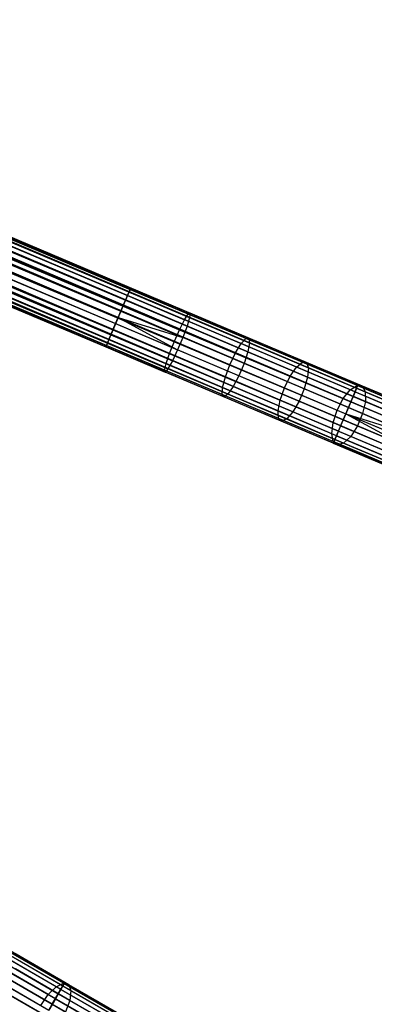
# Model space of a CAD drawing. Extents: x -189 to 189, y -189 to 189.
# Tile 444 of 591: x 145 to 156, y -84 to -53. Entities that reach past the tile are written whole.
import ezdxf

# ---------------------------------------------------------------- set-up
doc = ezdxf.new("R2010")
doc.units = 0
doc.header["$LTSCALE"] = 25.4
doc.layers.get('0').update_dxf_attribs({"linetype": 'CONTINUOUS'})

# ---------------------------------------------------------------- blocks, each defined once
blk = doc.blocks.new('CAMELEON-KENAI-C-12244_STL')
at = {"color": 0}
for p, q in [((155.566, -64.748, -9.395), (40.23, -15.931, -9.395)), ((155.566, -64.748, -9.395), (40.23, -15.931, -9.605)), ((155.515, -64.866, -9), (40.23, -15.931, -9.395)), ((155.515, -64.866, -9), (40.23, -15.931, -9.395)), ((155.566, -64.748, -9.395), (40.23, -15.931, -9.395)), ((155.566, -64.748, -9.395), (40.23, -15.931, -9.605)), ((40.132, -16.162, -8.831), (155.515, -64.866, -9)), ((40.132, -16.162, -8.831), (155.515, -64.866, -9)), ((40.132, -16.162, -8.831), (155.407, -65.123, -8.691)), ((40.132, -16.162, -8.831), (155.407, -65.123, -8.691)), ((155.549, -64.788, -9.809), (40.132, -16.162, -10.169)), ((155.549, -64.788, -9.809), (40.132, -16.162, -10.169)), ((155.468, -64.98, -10.169), (40.132, -16.162, -10.169)), ((155.468, -64.98, -10.169), (40.132, -16.162, -10.169)), ((40.18, -16.049, -9), (155.515, -64.866, -9)), ((40.18, -16.049, -9), (155.515, -64.866, -9)), ((155.549, -64.788, -9.809), (40.18, -16.049, -10)), ((155.549, -64.788, -9.809), (40.18, -16.049, -10)), ((155.515, -64.866, -9), (40.213, -15.971, -9.191)), ((155.515, -64.866, -9), (40.213, -15.971, -9.191)), ((155.566, -64.748, -9.395), (40.213, -15.971, -9.809)), ((155.566, -64.748, -9.395), (40.213, -15.971, -9.809)), ((155.549, -64.788, -9.809), (40.213, -15.971, -9.809)), ((155.549, -64.788, -9.809), (40.213, -15.971, -9.809)), ((40.001, -16.472, -8.586), (155.259, -65.472, -8.522)), ((40.001, -16.472, -8.586), (155.259, -65.472, -8.522)), ((155.336, -65.289, -10.414), (40.001, -16.472, -10.414)), ((155.336, -65.289, -10.414), (40.001, -16.472, -10.414)), ((40.071, -16.305, -8.691), (155.407, -65.123, -8.691)), ((40.071, -16.305, -8.691), (155.407, -65.123, -8.691)), ((40.071, -16.305, -8.691), (155.259, -65.472, -8.522)), ((40.071, -16.305, -8.691), (155.259, -65.472, -8.522)), ((155.468, -64.98, -10.169), (40.071, -16.305, -10.309)), ((155.468, -64.98, -10.169), (40.071, -16.305, -10.309)), ((155.336, -65.289, -10.414), (40.071, -16.305, -10.309)), ((155.336, -65.289, -10.414), (40.071, -16.305, -10.309)), ((39.842, -16.847, -8.5), (155.178, -65.664, -8.5)), ((39.842, -16.847, -8.5), (155.178, -65.664, -8.5)), ((39.842, -16.847, -10.5), (155.178, -65.664, -10.5)), ((39.842, -16.847, -10.5), (155.178, -65.664, -10.5)), ((39.842, -16.847, -10.5), (155.336, -65.289, -10.414)), ((39.842, -16.847, -10.5), (155.336, -65.289, -10.414)), ((155.259, -65.472, -8.522), (39.923, -16.655, -8.522)), ((155.259, -65.472, -8.522), (39.923, -16.655, -8.522)), ((39.923, -16.655, -10.478), (155.336, -65.289, -10.414)), ((39.923, -16.655, -10.478), (155.336, -65.289, -10.414)), ((39.761, -17.038, -8.522), (155.097, -65.855, -8.522)), ((39.761, -17.038, -8.522), (155.097, -65.855, -8.522)), ((39.761, -17.038, -8.522), (154.949, -66.205, -8.691)), ((39.761, -17.038, -8.522), (154.949, -66.205, -8.691)), ((39.761, -17.038, -10.478), (155.178, -65.664, -10.5)), ((39.761, -17.038, -10.478), (155.178, -65.664, -10.5)), ((155.019, -66.039, -10.414), (39.613, -17.388, -10.309)), ((155.019, -66.039, -10.414), (39.613, -17.388, -10.309)), ((154.949, -66.205, -8.691), (39.613, -17.388, -8.691)), ((39.613, -17.388, -8.691), (154.84, -66.461, -9)), ((39.613, -17.388, -8.691), (154.84, -66.461, -9)), ((154.949, -66.205, -8.691), (39.613, -17.388, -8.691)), ((155.019, -66.039, -10.414), (39.684, -17.221, -10.414)), ((39.684, -17.221, -10.414), (155.178, -65.664, -10.5)), ((155.019, -66.039, -10.414), (39.684, -17.221, -10.414)), ((39.684, -17.221, -8.586), (154.949, -66.205, -8.691)), ((39.684, -17.221, -8.586), (154.949, -66.205, -8.691)), ((39.684, -17.221, -10.414), (155.178, -65.664, -10.5)), ((154.807, -66.54, -9.809), (39.454, -17.762, -9.605)), ((154.807, -66.54, -9.809), (39.454, -17.762, -9.395)), ((154.807, -66.54, -9.809), (39.454, -17.762, -9.605)), ((154.807, -66.54, -9.809), (39.454, -17.762, -9.395)), ((154.79, -66.58, -9.395), (39.454, -17.762, -9.395)), ((154.79, -66.58, -9.395), (39.454, -17.762, -9.395)), ((154.888, -66.348, -10.169), (39.471, -17.722, -9.809)), ((154.888, -66.348, -10.169), (39.471, -17.722, -9.809)), ((154.807, -66.54, -9.809), (39.471, -17.722, -9.809)), ((154.807, -66.54, -9.809), (39.471, -17.722, -9.809)), ((154.79, -66.58, -9.395), (39.471, -17.722, -9.191)), ((154.79, -66.58, -9.395), (39.471, -17.722, -9.191)), ((154.84, -66.461, -9), (39.471, -17.722, -9.191)), ((154.84, -66.461, -9), (39.471, -17.722, -9.191)), ((154.888, -66.348, -10.169), (39.505, -17.644, -10)), ((154.888, -66.348, -10.169), (39.505, -17.644, -10)), ((154.84, -66.461, -9), (39.505, -17.644, -9)), ((154.84, -66.461, -9), (39.505, -17.644, -9)), ((155.019, -66.039, -10.414), (39.552, -17.531, -10.169)), ((155.019, -66.039, -10.414), (39.552, -17.531, -10.169)), ((154.888, -66.348, -10.169), (39.552, -17.531, -10.169)), ((154.888, -66.348, -10.169), (39.552, -17.531, -10.169)), ((39.552, -17.531, -8.831), (154.84, -66.461, -9)), ((39.552, -17.531, -8.831), (154.84, -66.461, -9)), ((146.366, -83.484, -9), (37.946, -20.789, -9.191)), ((146.366, -83.484, -9), (37.946, -20.789, -9.191)), ((146.43, -83.373, -9.395), (37.946, -20.789, -9.809)), ((146.43, -83.373, -9.395), (37.946, -20.789, -9.809)), ((146.409, -83.41, -9.809), (37.946, -20.789, -9.809)), ((146.409, -83.41, -9.809), (37.946, -20.789, -9.809)), ((146.43, -83.373, -9.395), (37.968, -20.752, -9.395)), ((146.43, -83.373, -9.395), (37.968, -20.752, -9.605)), ((146.366, -83.484, -9), (37.968, -20.752, -9.395)), ((146.366, -83.484, -9), (37.968, -20.752, -9.395)), ((146.43, -83.373, -9.395), (37.968, -20.752, -9.395)), ((146.43, -83.373, -9.395), (37.968, -20.752, -9.605)), ((37.765, -21.104, -8.691), (146.227, -83.725, -8.691)), ((37.765, -21.104, -8.691), (146.227, -83.725, -8.691)), ((37.765, -21.104, -8.691), (146.037, -84.054, -8.522)), ((37.765, -21.104, -8.691), (146.037, -84.054, -8.522)), ((146.305, -83.59, -10.169), (37.765, -21.104, -10.309)), ((146.305, -83.59, -10.169), (37.765, -21.104, -10.309)), ((146.137, -83.882, -10.414), (37.765, -21.104, -10.309)), ((146.137, -83.882, -10.414), (37.765, -21.104, -10.309)), ((37.842, -20.97, -8.831), (146.366, -83.484, -9)), ((37.842, -20.97, -8.831), (146.366, -83.484, -9)), ((37.842, -20.97, -8.831), (146.227, -83.725, -8.691)), ((37.842, -20.97, -8.831), (146.227, -83.725, -8.691)), ((146.409, -83.41, -9.809), (37.842, -20.97, -10.169)), ((146.409, -83.41, -9.809), (37.842, -20.97, -10.169)), ((146.305, -83.59, -10.169), (37.842, -20.97, -10.169)), ((146.305, -83.59, -10.169), (37.842, -20.97, -10.169)), ((37.904, -20.863, -9), (146.366, -83.484, -9)), ((37.904, -20.863, -9), (146.366, -83.484, -9)), ((146.409, -83.41, -9.809), (37.904, -20.863, -10)), ((146.409, -83.41, -9.809), (37.904, -20.863, -10)), ((146.037, -84.054, -8.522), (37.575, -21.433, -8.522)), ((146.037, -84.054, -8.522), (37.575, -21.433, -8.522)), ((37.575, -21.433, -10.478), (146.137, -83.882, -10.414)), ((37.575, -21.433, -10.478), (146.137, -83.882, -10.414)), ((37.674, -21.261, -8.586), (146.037, -84.054, -8.522)), ((37.674, -21.261, -8.586), (146.037, -84.054, -8.522)), ((146.137, -83.882, -10.414), (37.674, -21.261, -10.414)), ((146.137, -83.882, -10.414), (37.674, -21.261, -10.414)), ((37.471, -21.613, -8.5), (145.933, -84.234, -8.5)), ((37.471, -21.613, -8.5), (145.933, -84.234, -8.5)), ((37.471, -21.613, -10.5), (145.933, -84.234, -10.5)), ((37.471, -21.613, -10.5), (145.933, -84.234, -10.5)), ((37.471, -21.613, -10.5), (146.137, -83.882, -10.414)), ((37.471, -21.613, -10.5), (146.137, -83.882, -10.414)), ((37.267, -21.965, -10.414), (145.933, -84.234, -10.5)), ((37.267, -21.965, -10.414), (145.933, -84.234, -10.5)), ((37.367, -21.793, -8.522), (145.829, -84.414, -8.522)), ((37.367, -21.793, -8.522), (145.829, -84.414, -8.522)), ((37.367, -21.793, -10.478), (145.933, -84.234, -10.5)), ((37.367, -21.793, -10.478), (145.933, -84.234, -10.5)), ((57.861, -23.533, -160), (148.432, -61.868, -160)), ((57.861, -23.533, -160), (148.432, -61.868, -160)), ((57.861, -23.533, -159), (148.384, -61.981, -158.831)), ((57.861, -23.533, -159), (148.384, -61.981, -158.831)), ((57.894, -23.455, -159.809), (148.432, -61.868, -160)), ((57.894, -23.455, -159.809), (148.432, -61.868, -160)), ((57.894, -23.455, -159.809), (148.482, -61.75, -159.605)), ((57.894, -23.455, -159.809), (148.482, -61.75, -159.605)), ((57.894, -23.455, -159.191), (148.465, -61.79, -159.191)), ((57.894, -23.455, -159.191), (148.465, -61.79, -159.191)), ((57.894, -23.455, -159.191), (148.384, -61.981, -158.831)), ((57.894, -23.455, -159.191), (148.384, -61.981, -158.831)), ((57.911, -23.415, -159.605), (148.482, -61.75, -159.605)), ((57.911, -23.415, -159.605), (148.482, -61.75, -159.605)), ((57.911, -23.415, -159.605), (148.465, -61.79, -159.191)), ((57.911, -23.415, -159.605), (148.465, -61.79, -159.191)), ((57.911, -23.415, -159.395), (148.465, -61.79, -159.191)), ((57.911, -23.415, -159.395), (148.465, -61.79, -159.191)), ((57.753, -23.789, -160.309), (148.323, -62.124, -160.309)), ((57.753, -23.789, -160.309), (148.323, -62.124, -160.309)), ((57.753, -23.789, -158.691), (148.253, -62.291, -158.586)), ((57.753, -23.789, -158.691), (148.253, -62.291, -158.586)), ((57.813, -23.646, -160.169), (148.323, -62.124, -160.309)), ((57.813, -23.646, -160.169), (148.323, -62.124, -160.309)), ((57.813, -23.646, -160.169), (148.432, -61.868, -160)), ((57.813, -23.646, -160.169), (148.432, -61.868, -160)), ((57.813, -23.646, -158.831), (148.384, -61.981, -158.831)), ((57.813, -23.646, -158.831), (148.384, -61.981, -158.831)), ((57.813, -23.646, -158.831), (148.253, -62.291, -158.586)), ((57.813, -23.646, -158.831), (148.253, -62.291, -158.586)), ((57.605, -24.139, -160.478), (148.175, -62.474, -160.478)), ((57.605, -24.139, -160.478), (148.175, -62.474, -160.478)), ((57.605, -24.139, -158.522), (148.094, -62.666, -158.5)), ((57.605, -24.139, -158.522), (148.094, -62.666, -158.5)), ((57.682, -23.956, -160.414), (148.175, -62.474, -160.478)), ((57.682, -23.956, -160.414), (148.175, -62.474, -160.478)), ((57.682, -23.956, -160.414), (148.323, -62.124, -160.309)), ((57.682, -23.956, -160.414), (148.323, -62.124, -160.309)), ((57.682, -23.956, -158.586), (148.253, -62.291, -158.586)), ((57.682, -23.956, -158.586), (148.253, -62.291, -158.586)), ((57.682, -23.956, -158.586), (148.094, -62.666, -158.5)), ((57.682, -23.956, -158.586), (148.094, -62.666, -158.5)), ((57.442, -24.522, -158.522), (147.936, -63.04, -158.586)), ((57.442, -24.522, -158.522), (147.936, -63.04, -158.586)), ((57.442, -24.522, -160.478), (148.013, -62.857, -160.478)), ((57.442, -24.522, -160.478), (148.013, -62.857, -160.478)), ((148.094, -62.666, -158.5), (57.524, -24.33, -158.5)), ((57.524, -24.33, -158.5), (147.936, -63.04, -158.586)), ((57.524, -24.33, -158.5), (147.936, -63.04, -158.586)), ((57.524, -24.33, -160.5), (148.094, -62.666, -160.5)), ((57.524, -24.33, -160.5), (148.094, -62.666, -160.5)), ((148.094, -62.666, -158.5), (57.524, -24.33, -158.5)), ((57.365, -24.705, -158.586), (147.936, -63.04, -158.586)), ((57.365, -24.705, -158.586), (147.936, -63.04, -158.586)), ((57.365, -24.705, -158.586), (147.805, -63.35, -158.831)), ((57.365, -24.705, -158.586), (147.805, -63.35, -158.831)), ((57.365, -24.705, -160.414), (147.865, -63.207, -160.309)), ((57.365, -24.705, -160.414), (147.865, -63.207, -160.309)), ((57.365, -24.705, -160.414), (148.013, -62.857, -160.478)), ((57.365, -24.705, -160.414), (148.013, -62.857, -160.478)), ((57.186, -25.128, -159), (147.724, -63.542, -159.191)), ((57.186, -25.128, -159), (147.724, -63.542, -159.191)), ((57.186, -25.128, -160), (147.757, -63.463, -160)), ((57.186, -25.128, -160), (147.757, -63.463, -160)), ((57.234, -25.015, -158.831), (147.805, -63.35, -158.831)), ((57.234, -25.015, -158.831), (147.805, -63.35, -158.831)), ((57.234, -25.015, -158.831), (147.724, -63.542, -159.191)), ((57.234, -25.015, -158.831), (147.724, -63.542, -159.191)), ((57.234, -25.015, -160.169), (147.757, -63.463, -160)), ((57.234, -25.015, -160.169), (147.757, -63.463, -160)), ((57.234, -25.015, -160.169), (147.865, -63.207, -160.309)), ((57.234, -25.015, -160.169), (147.865, -63.207, -160.309)), ((57.294, -24.872, -158.691), (147.805, -63.35, -158.831)), ((57.294, -24.872, -158.691), (147.805, -63.35, -158.831)), ((57.294, -24.872, -160.309), (147.865, -63.207, -160.309)), ((57.294, -24.872, -160.309), (147.865, -63.207, -160.309)), ((57.136, -25.246, -159.395), (147.707, -63.582, -159.605)), ((57.136, -25.246, -159.395), (147.707, -63.582, -159.605)), ((57.136, -25.246, -159.605), (147.707, -63.582, -159.605)), ((57.136, -25.246, -159.605), (147.707, -63.582, -159.605)), ((57.153, -25.206, -159.191), (147.724, -63.542, -159.191)), ((57.153, -25.206, -159.191), (147.724, -63.542, -159.191)), ((57.153, -25.206, -159.191), (147.707, -63.582, -159.605)), ((57.153, -25.206, -159.191), (147.707, -63.582, -159.605)), ((57.153, -25.206, -159.809), (147.707, -63.582, -159.605)), ((57.153, -25.206, -159.809), (147.707, -63.582, -159.605)), ((57.153, -25.206, -159.809), (147.757, -63.463, -160)), ((57.153, -25.206, -159.809), (147.757, -63.463, -160)), ((148.323, -62.124, -160.309), (148.432, -61.868, -160)), ((148.323, -62.124, -160.309), (148.432, -61.868, -160)), ((148.465, -61.79, -159.191), (148.384, -61.981, -158.831)), ((148.465, -61.79, -159.191), (148.384, -61.981, -158.831)), ((148.432, -61.868, -160), (148.482, -61.75, -159.605)), ((148.432, -61.868, -160), (148.482, -61.75, -159.605)), ((148.432, -61.868, -160), (150.318, -62.666, -159.897)), ((148.432, -61.868, -160), (150.318, -62.666, -159.897)), ((148.482, -61.75, -159.605), (148.465, -61.79, -159.191)), ((148.482, -61.75, -159.605), (148.465, -61.79, -159.191)), ((148.465, -61.79, -159.191), (150.277, -62.557, -159.092)), ((148.465, -61.79, -159.191), (150.277, -62.557, -159.092)), ((148.482, -61.75, -159.605), (150.332, -62.533, -159.504)), ((148.482, -61.75, -159.605), (150.332, -62.533, -159.504)), ((148.175, -62.474, -160.478), (148.323, -62.124, -160.309)), ((148.175, -62.474, -160.478), (148.323, -62.124, -160.309)), ((148.384, -61.981, -158.831), (148.253, -62.291, -158.586)), ((148.384, -61.981, -158.831), (148.253, -62.291, -158.586)), ((148.323, -62.124, -160.309), (150.238, -62.935, -160.205)), ((148.323, -62.124, -160.309), (150.238, -62.935, -160.205)), ((148.384, -61.981, -158.831), (150.162, -62.734, -158.734)), ((148.384, -61.981, -158.831), (150.162, -62.734, -158.734)), ((148.253, -62.291, -158.586), (148.094, -62.666, -158.5)), ((148.253, -62.291, -158.586), (148.094, -62.666, -158.5)), ((148.094, -62.666, -160.5), (148.175, -62.474, -160.478)), ((148.094, -62.666, -160.5), (148.175, -62.474, -160.478)), ((148.175, -62.474, -160.478), (150.105, -63.291, -160.373)), ((148.175, -62.474, -160.478), (150.105, -63.291, -160.373)), ((148.253, -62.291, -158.586), (150.009, -63.034, -158.491)), ((148.253, -62.291, -158.586), (150.009, -63.034, -158.491)), ((150.277, -62.557, -159.092), (150.332, -62.533, -159.504)), ((150.277, -62.557, -159.092), (150.332, -62.533, -159.504)), ((150.332, -62.533, -159.504), (150.318, -62.666, -159.897)), ((150.332, -62.533, -159.504), (150.318, -62.666, -159.897)), ((152.163, -63.308, -159.203), (150.332, -62.533, -159.504)), ((152.163, -63.308, -159.203), (150.332, -62.533, -159.504)), ((147.865, -63.207, -160.309), (148.013, -62.857, -160.478)), ((147.865, -63.207, -160.309), (148.013, -62.857, -160.478)), ((148.094, -62.666, -158.5), (147.936, -63.04, -158.586)), ((148.094, -62.666, -158.5), (147.936, -63.04, -158.586)), ((148.013, -62.857, -160.478), (148.094, -62.666, -160.5)), ((148.013, -62.857, -160.478), (148.094, -62.666, -160.5)), ((148.013, -62.857, -160.478), (149.943, -63.674, -160.373)), ((148.013, -62.857, -160.478), (149.943, -63.674, -160.373)), ((148.094, -62.666, -160.5), (149.943, -63.674, -160.373)), ((148.094, -62.666, -160.5), (149.943, -63.674, -160.373)), ((148.094, -62.666, -160.5), (150.105, -63.291, -160.373)), ((148.094, -62.666, -160.5), (150.105, -63.291, -160.373)), ((148.094, -62.666, -158.5), (149.842, -63.406, -158.405)), ((148.094, -62.666, -158.5), (149.842, -63.406, -158.405)), ((150.009, -63.034, -158.491), (150.162, -62.734, -158.734)), ((150.009, -63.034, -158.491), (150.162, -62.734, -158.734)), ((150.162, -62.734, -158.734), (150.277, -62.557, -159.092)), ((150.162, -62.734, -158.734), (150.277, -62.557, -159.092)), ((151.923, -63.479, -158.445), (150.162, -62.734, -158.734)), ((151.923, -63.479, -158.445), (150.162, -62.734, -158.734)), ((150.318, -62.666, -159.897), (150.238, -62.935, -160.205)), ((150.318, -62.666, -159.897), (150.238, -62.935, -160.205)), ((152.07, -63.316, -158.798), (150.277, -62.557, -159.092)), ((152.07, -63.316, -158.798), (150.277, -62.557, -159.092)), ((152.185, -63.457, -159.591), (150.318, -62.666, -159.897)), ((152.185, -63.457, -159.591), (150.318, -62.666, -159.897)), ((147.936, -63.04, -158.586), (147.805, -63.35, -158.831)), ((147.936, -63.04, -158.586), (147.805, -63.35, -158.831)), ((147.936, -63.04, -158.586), (149.692, -63.784, -158.491)), ((147.936, -63.04, -158.586), (149.692, -63.784, -158.491)), ((149.842, -63.406, -158.405), (150.009, -63.034, -158.491)), ((149.842, -63.406, -158.405), (150.009, -63.034, -158.491)), ((151.747, -63.77, -158.206), (150.009, -63.034, -158.491)), ((151.747, -63.77, -158.206), (150.009, -63.034, -158.491)), ((150.238, -62.935, -160.205), (150.105, -63.291, -160.373)), ((150.238, -62.935, -160.205), (150.105, -63.291, -160.373)), ((152.133, -63.737, -159.894), (150.238, -62.935, -160.205)), ((152.133, -63.737, -159.894), (150.238, -62.935, -160.205)), ((147.707, -63.582, -159.605), (147.757, -63.463, -160)), ((147.707, -63.582, -159.605), (147.757, -63.463, -160)), ((147.805, -63.35, -158.831), (147.724, -63.542, -159.191)), ((147.805, -63.35, -158.831), (147.724, -63.542, -159.191)), ((147.757, -63.463, -160), (147.865, -63.207, -160.309)), ((147.757, -63.463, -160), (147.865, -63.207, -160.309)), ((147.757, -63.463, -160), (149.643, -64.262, -159.897)), ((147.757, -63.463, -160), (149.643, -64.262, -159.897)), ((147.805, -63.35, -158.831), (149.583, -64.103, -158.734)), ((147.805, -63.35, -158.831), (149.583, -64.103, -158.734)), ((147.865, -63.207, -160.309), (149.78, -64.017, -160.205)), ((147.865, -63.207, -160.309), (149.78, -64.017, -160.205)), ((149.692, -63.784, -158.491), (149.842, -63.406, -158.405)), ((149.692, -63.784, -158.491), (149.842, -63.406, -158.405)), ((149.842, -63.406, -158.405), (151.573, -64.138, -158.121)), ((149.842, -63.406, -158.405), (151.573, -64.138, -158.121)), ((150.105, -63.291, -160.373), (149.943, -63.674, -160.373)), ((150.105, -63.291, -160.373), (149.943, -63.674, -160.373)), ((152.016, -64.1, -160.059), (150.105, -63.291, -160.373)), ((152.016, -64.1, -160.059), (150.105, -63.291, -160.373)), ((151.923, -63.479, -158.445), (152.07, -63.316, -158.798)), ((151.923, -63.479, -158.445), (152.07, -63.316, -158.798)), ((152.07, -63.316, -158.798), (152.163, -63.308, -159.203)), ((152.07, -63.316, -158.798), (152.163, -63.308, -159.203)), ((153.827, -64.06, -158.31), (152.07, -63.316, -158.798)), ((153.827, -64.06, -158.31), (152.07, -63.316, -158.798)), ((152.185, -63.457, -159.591), (152.133, -63.737, -159.894)), ((152.185, -63.457, -159.591), (152.133, -63.737, -159.894)), ((152.163, -63.308, -159.203), (152.185, -63.457, -159.591)), ((153.957, -64.067, -158.705), (152.163, -63.308, -159.203)), ((153.957, -64.067, -158.705), (152.163, -63.308, -159.203)), ((152.163, -63.308, -159.203), (152.185, -63.457, -159.591)), ((154.014, -64.231, -159.083), (152.185, -63.457, -159.591)), ((154.014, -64.231, -159.083), (152.185, -63.457, -159.591)), ((147.724, -63.542, -159.191), (147.707, -63.582, -159.605)), ((147.724, -63.542, -159.191), (147.707, -63.582, -159.605)), ((147.707, -63.582, -159.605), (149.556, -64.364, -159.504)), ((147.707, -63.582, -159.605), (149.556, -64.364, -159.504)), ((147.724, -63.542, -159.191), (149.535, -64.308, -159.092)), ((147.724, -63.542, -159.191), (149.535, -64.308, -159.092)), ((149.943, -63.674, -160.373), (149.78, -64.017, -160.205)), ((149.943, -63.674, -160.373), (149.78, -64.017, -160.205)), ((151.854, -64.483, -160.059), (149.943, -63.674, -160.373)), ((151.854, -64.483, -160.059), (149.943, -63.674, -160.373)), ((151.573, -64.138, -158.121), (151.747, -63.77, -158.206)), ((151.573, -64.138, -158.121), (151.747, -63.77, -158.206)), ((151.747, -63.77, -158.206), (151.923, -63.479, -158.445)), ((151.747, -63.77, -158.206), (151.923, -63.479, -158.445)), ((153.45, -64.491, -157.733), (151.747, -63.77, -158.206)), ((153.45, -64.491, -157.733), (151.747, -63.77, -158.206)), ((153.648, -64.21, -157.966), (151.923, -63.479, -158.445)), ((153.648, -64.21, -157.966), (151.923, -63.479, -158.445)), ((152.133, -63.737, -159.894), (152.016, -64.1, -160.059)), ((152.133, -63.737, -159.894), (152.016, -64.1, -160.059)), ((153.99, -64.523, -159.378), (152.133, -63.737, -159.894)), ((153.99, -64.523, -159.378), (152.133, -63.737, -159.894)), ((149.583, -64.103, -158.734), (149.692, -63.784, -158.491)), ((149.583, -64.103, -158.734), (149.692, -63.784, -158.491)), ((149.78, -64.017, -160.205), (149.643, -64.262, -159.897)), ((149.78, -64.017, -160.205), (149.643, -64.262, -159.897)), ((151.43, -64.519, -158.206), (149.692, -63.784, -158.491)), ((151.43, -64.519, -158.206), (149.692, -63.784, -158.491)), ((151.675, -64.82, -159.894), (149.78, -64.017, -160.205)), ((151.675, -64.82, -159.894), (149.78, -64.017, -160.205)), ((153.648, -64.21, -157.966), (153.827, -64.06, -158.31)), ((153.648, -64.21, -157.966), (153.827, -64.06, -158.31)), ((153.827, -64.06, -158.31), (153.957, -64.067, -158.705)), ((155.531, -64.781, -157.635), (153.827, -64.06, -158.31)), ((155.531, -64.781, -157.635), (153.827, -64.06, -158.31)), ((153.827, -64.06, -158.31), (153.957, -64.067, -158.705)), ((153.957, -64.067, -158.705), (154.014, -64.231, -159.083)), ((155.696, -64.803, -158.015), (153.957, -64.067, -158.705)), ((155.696, -64.803, -158.015), (153.957, -64.067, -158.705)), ((153.957, -64.067, -158.705), (154.014, -64.231, -159.083)), ((149.535, -64.308, -159.092), (149.583, -64.103, -158.734)), ((149.535, -64.308, -159.092), (149.583, -64.103, -158.734)), ((149.556, -64.364, -159.504), (149.535, -64.308, -159.092)), ((151.329, -65.067, -158.798), (149.535, -64.308, -159.092)), ((149.556, -64.364, -159.504), (149.535, -64.308, -159.092)), ((151.329, -65.067, -158.798), (149.535, -64.308, -159.092)), ((149.643, -64.262, -159.897), (149.556, -64.364, -159.504)), ((149.643, -64.262, -159.897), (149.556, -64.364, -159.504)), ((151.387, -65.139, -159.203), (149.556, -64.364, -159.504)), ((151.387, -65.139, -159.203), (149.556, -64.364, -159.504)), ((151.344, -64.848, -158.445), (149.583, -64.103, -158.734)), ((151.344, -64.848, -158.445), (149.583, -64.103, -158.734)), ((151.51, -65.052, -159.591), (149.643, -64.262, -159.897)), ((151.51, -65.052, -159.591), (149.643, -64.262, -159.897)), ((151.43, -64.519, -158.206), (151.573, -64.138, -158.121)), ((151.43, -64.519, -158.206), (151.573, -64.138, -158.121)), ((151.573, -64.138, -158.121), (153.268, -64.856, -157.65)), ((151.573, -64.138, -158.121), (153.268, -64.856, -157.65)), ((152.016, -64.1, -160.059), (151.854, -64.483, -160.059)), ((152.016, -64.1, -160.059), (151.854, -64.483, -160.059)), ((153.888, -64.892, -159.54), (152.016, -64.1, -160.059)), ((153.888, -64.892, -159.54), (152.016, -64.1, -160.059)), ((153.45, -64.491, -157.733), (153.648, -64.21, -157.966)), ((153.45, -64.491, -157.733), (153.648, -64.21, -157.966)), ((155.321, -64.917, -157.303), (153.648, -64.21, -157.966)), ((155.321, -64.917, -157.303), (153.648, -64.21, -157.966)), ((154.014, -64.231, -159.083), (153.99, -64.523, -159.378)), ((154.014, -64.231, -159.083), (153.99, -64.523, -159.378)), ((155.788, -64.982, -158.38), (154.014, -64.231, -159.083)), ((155.788, -64.982, -158.38), (154.014, -64.231, -159.083)), ((151.344, -64.848, -158.445), (151.43, -64.519, -158.206)), ((151.344, -64.848, -158.445), (151.43, -64.519, -158.206)), ((153.133, -65.24, -157.733), (151.43, -64.519, -158.206)), ((153.133, -65.24, -157.733), (151.43, -64.519, -158.206)), ((151.854, -64.483, -160.059), (151.675, -64.82, -159.894)), ((151.854, -64.483, -160.059), (151.675, -64.82, -159.894)), ((153.726, -65.275, -159.54), (151.854, -64.483, -160.059)), ((153.726, -65.275, -159.54), (151.854, -64.483, -160.059)), ((153.268, -64.856, -157.65), (153.45, -64.491, -157.733)), ((153.268, -64.856, -157.65), (153.45, -64.491, -157.733)), ((155.102, -65.19, -157.078), (153.45, -64.491, -157.733)), ((155.102, -65.19, -157.078), (153.45, -64.491, -157.733)), ((153.99, -64.523, -159.378), (153.888, -64.892, -159.54)), ((153.99, -64.523, -159.378), (153.888, -64.892, -159.54)), ((155.791, -65.285, -158.664), (153.99, -64.523, -159.378)), ((155.791, -65.285, -158.664), (153.99, -64.523, -159.378)), ((151.329, -65.067, -158.798), (151.344, -64.848, -158.445)), ((151.329, -65.067, -158.798), (151.344, -64.848, -158.445)), ((153.069, -65.578, -157.966), (151.344, -64.848, -158.445)), ((153.069, -65.578, -157.966), (151.344, -64.848, -158.445)), ((151.675, -64.82, -159.894), (151.51, -65.052, -159.591)), ((151.675, -64.82, -159.894), (151.51, -65.052, -159.591)), ((153.532, -65.606, -159.378), (151.675, -64.82, -159.894)), ((153.532, -65.606, -159.378), (151.675, -64.82, -159.894)), ((153.133, -65.24, -157.733), (153.268, -64.856, -157.65)), ((153.133, -65.24, -157.733), (153.268, -64.856, -157.65)), ((153.268, -64.856, -157.65), (154.912, -65.552, -156.998)), ((153.268, -64.856, -157.65), (154.912, -65.552, -156.998)), ((153.888, -64.892, -159.54), (153.726, -65.275, -159.54)), ((153.888, -64.892, -159.54), (153.726, -65.275, -159.54)), ((155.703, -65.661, -158.82), (153.888, -64.892, -159.54)), ((155.703, -65.661, -158.82), (153.888, -64.892, -159.54)), ((155.102, -65.19, -157.078), (155.321, -64.917, -157.303)), ((155.102, -65.19, -157.078), (155.321, -64.917, -157.303)), ((155.321, -64.917, -157.303), (155.531, -64.781, -157.635)), ((155.321, -64.917, -157.303), (155.531, -64.781, -157.635)), ((156.924, -65.596, -156.461), (155.321, -64.917, -157.303)), ((156.924, -65.596, -156.461), (155.321, -64.917, -157.303)), ((155.468, -64.98, -10.169), (155.336, -65.289, -10.414)), ((155.468, -64.98, -10.169), (155.336, -65.289, -10.414)), ((155.407, -65.123, -8.691), (155.515, -64.866, -9)), ((155.407, -65.123, -8.691), (155.515, -64.866, -9)), ((155.549, -64.788, -9.809), (155.468, -64.98, -10.169)), ((155.549, -64.788, -9.809), (155.468, -64.98, -10.169)), ((155.468, -64.98, -10.169), (157.29, -65.751, -10.271)), ((155.468, -64.98, -10.169), (157.29, -65.751, -10.271)), ((155.515, -64.866, -9), (155.566, -64.748, -9.395)), ((155.515, -64.866, -9), (155.566, -64.748, -9.395)), ((155.515, -64.866, -9), (157.448, -65.684, -9.108)), ((155.515, -64.866, -9), (157.448, -65.684, -9.108)), ((155.531, -64.781, -157.635), (155.696, -64.803, -158.015)), ((157.164, -65.472, -156.777), (155.531, -64.781, -157.635)), ((157.164, -65.472, -156.777), (155.531, -64.781, -157.635)), ((155.531, -64.781, -157.635), (155.696, -64.803, -158.015)), ((155.566, -64.748, -9.395), (155.549, -64.788, -9.809)), ((155.566, -64.748, -9.395), (155.549, -64.788, -9.809)), ((155.549, -64.788, -9.809), (157.405, -65.574, -9.912)), ((155.549, -64.788, -9.809), (157.405, -65.574, -9.912)), ((155.566, -64.748, -9.395), (157.461, -65.55, -9.501)), ((155.566, -64.748, -9.395), (157.461, -65.55, -9.501)), ((155.696, -64.803, -158.015), (155.788, -64.982, -158.38)), ((157.364, -65.509, -157.14), (155.696, -64.803, -158.015)), ((157.364, -65.509, -157.14), (155.696, -64.803, -158.015)), ((155.696, -64.803, -158.015), (155.788, -64.982, -158.38)), ((155.788, -64.982, -158.38), (155.791, -65.285, -158.664)), ((157.488, -65.701, -157.487), (155.788, -64.982, -158.38)), ((157.488, -65.701, -157.487), (155.788, -64.982, -158.38)), ((155.788, -64.982, -158.38), (155.791, -65.285, -158.664)), ((151.387, -65.139, -159.203), (151.329, -65.067, -158.798)), ((153.086, -65.811, -158.31), (151.329, -65.067, -158.798)), ((151.387, -65.139, -159.203), (151.329, -65.067, -158.798)), ((153.086, -65.811, -158.31), (151.329, -65.067, -158.798)), ((151.51, -65.052, -159.591), (151.387, -65.139, -159.203)), ((151.51, -65.052, -159.591), (151.387, -65.139, -159.203)), ((153.182, -65.899, -158.705), (151.387, -65.139, -159.203)), ((153.182, -65.899, -158.705), (151.387, -65.139, -159.203)), ((153.339, -65.826, -159.083), (151.51, -65.052, -159.591)), ((153.339, -65.826, -159.083), (151.51, -65.052, -159.591)), ((153.069, -65.578, -157.966), (153.133, -65.24, -157.733)), ((153.069, -65.578, -157.966), (153.133, -65.24, -157.733)), ((154.785, -65.939, -157.078), (153.133, -65.24, -157.733)), ((154.785, -65.939, -157.078), (153.133, -65.24, -157.733)), ((153.726, -65.275, -159.54), (153.532, -65.606, -159.378)), ((153.726, -65.275, -159.54), (153.532, -65.606, -159.378)), ((155.541, -66.043, -158.82), (153.726, -65.275, -159.54)), ((155.541, -66.043, -158.82), (153.726, -65.275, -159.54)), ((154.912, -65.552, -156.998), (155.102, -65.19, -157.078)), ((154.912, -65.552, -156.998), (155.102, -65.19, -157.078)), ((156.685, -65.86, -156.247), (155.102, -65.19, -157.078)), ((156.685, -65.86, -156.247), (155.102, -65.19, -157.078)), ((155.336, -65.289, -10.414), (155.178, -65.664, -10.5)), ((155.336, -65.289, -10.414), (155.178, -65.664, -10.5)), ((155.259, -65.472, -8.522), (155.407, -65.123, -8.691)), ((155.259, -65.472, -8.522), (155.407, -65.123, -8.691)), ((155.336, -65.289, -10.414), (157.136, -66.051, -10.514)), ((155.336, -65.289, -10.414), (157.136, -66.051, -10.514)), ((155.407, -65.123, -8.691), (157.368, -65.953, -8.8)), ((155.407, -65.123, -8.691), (157.368, -65.953, -8.8)), ((155.791, -65.285, -158.664), (155.703, -65.661, -158.82)), ((155.791, -65.285, -158.664), (155.703, -65.661, -158.82)), ((157.516, -66.015, -157.758), (155.791, -65.285, -158.664)), ((157.516, -66.015, -157.758), (155.791, -65.285, -158.664)), ((153.086, -65.811, -158.31), (153.069, -65.578, -157.966)), ((154.741, -66.286, -157.303), (153.069, -65.578, -157.966)), ((153.086, -65.811, -158.31), (153.069, -65.578, -157.966)), ((154.741, -66.286, -157.303), (153.069, -65.578, -157.966)), ((153.532, -65.606, -159.378), (153.339, -65.826, -159.083)), ((153.532, -65.606, -159.378), (153.339, -65.826, -159.083)), ((155.332, -66.368, -158.664), (153.532, -65.606, -159.378)), ((155.332, -66.368, -158.664), (153.532, -65.606, -159.378)), ((154.785, -65.939, -157.078), (154.912, -65.552, -156.998)), ((154.785, -65.939, -157.078), (154.912, -65.552, -156.998)), ((154.912, -65.552, -156.998), (156.488, -66.218, -156.171)), ((154.912, -65.552, -156.998), (156.488, -66.218, -156.171)), ((155.178, -65.664, -8.5), (155.259, -65.472, -8.522)), ((155.178, -65.664, -8.5), (155.259, -65.472, -8.522)), ((155.259, -65.472, -8.522), (157.236, -66.309, -8.632)), ((155.259, -65.472, -8.522), (157.236, -66.309, -8.632)), ((153.182, -65.899, -158.705), (153.086, -65.811, -158.31)), ((154.79, -66.532, -157.635), (153.086, -65.811, -158.31)), ((153.182, -65.899, -158.705), (153.086, -65.811, -158.31)), ((154.79, -66.532, -157.635), (153.086, -65.811, -158.31)), ((153.339, -65.826, -159.083), (153.182, -65.899, -158.705)), ((153.339, -65.826, -159.083), (153.182, -65.899, -158.705)), ((154.921, -66.635, -158.015), (153.182, -65.899, -158.705)), ((154.921, -66.635, -158.015), (153.182, -65.899, -158.705)), ((155.113, -66.577, -158.38), (153.339, -65.826, -159.083)), ((155.113, -66.577, -158.38), (153.339, -65.826, -159.083)), ((154.949, -66.205, -8.691), (155.097, -65.855, -8.522)), ((154.949, -66.205, -8.691), (155.097, -65.855, -8.522)), ((155.178, -65.664, -10.5), (155.019, -66.039, -10.414)), ((155.178, -65.664, -10.5), (155.019, -66.039, -10.414)), ((155.097, -65.855, -8.522), (155.178, -65.664, -8.5)), ((155.097, -65.855, -8.522), (155.178, -65.664, -8.5)), ((155.097, -65.855, -8.522), (157.074, -66.692, -8.632)), ((155.097, -65.855, -8.522), (157.074, -66.692, -8.632)), ((155.178, -65.664, -8.5), (157.236, -66.309, -8.632)), ((155.178, -65.664, -8.5), (157.236, -66.309, -8.632)), ((155.178, -65.664, -8.5), (157.074, -66.692, -8.632)), ((155.178, -65.664, -8.5), (157.074, -66.692, -8.632)), ((155.178, -65.664, -10.5), (156.969, -66.422, -10.6)), ((155.178, -65.664, -10.5), (156.969, -66.422, -10.6)), ((155.703, -65.661, -158.82), (155.541, -66.043, -158.82)), ((155.703, -65.661, -158.82), (155.541, -66.043, -158.82)), ((157.443, -66.397, -157.907), (155.703, -65.661, -158.82)), ((157.443, -66.397, -157.907), (155.703, -65.661, -158.82)), ((154.741, -66.286, -157.303), (154.785, -65.939, -157.078)), ((154.741, -66.286, -157.303), (154.785, -65.939, -157.078)), ((156.368, -66.609, -156.247), (154.785, -65.939, -157.078)), ((156.368, -66.609, -156.247), (154.785, -65.939, -157.078)), ((154.84, -66.461, -9), (154.949, -66.205, -8.691)), ((154.84, -66.461, -9), (154.949, -66.205, -8.691)), ((155.019, -66.039, -10.414), (154.888, -66.348, -10.169)), ((155.019, -66.039, -10.414), (154.888, -66.348, -10.169)), ((154.949, -66.205, -8.691), (156.91, -67.035, -8.8)), ((154.949, -66.205, -8.691), (156.91, -67.035, -8.8)), ((155.019, -66.039, -10.414), (156.818, -66.8, -10.514)), ((155.019, -66.039, -10.414), (156.818, -66.8, -10.514)), ((155.541, -66.043, -158.82), (155.332, -66.368, -158.664)), ((155.541, -66.043, -158.82), (155.332, -66.368, -158.664)), ((157.281, -66.78, -157.907), (155.541, -66.043, -158.82)), ((157.281, -66.78, -157.907), (155.541, -66.043, -158.82)), ((154.79, -66.532, -157.635), (154.741, -66.286, -157.303)), ((156.344, -66.965, -156.461), (154.741, -66.286, -157.303)), ((154.79, -66.532, -157.635), (154.741, -66.286, -157.303)), ((156.344, -66.965, -156.461), (154.741, -66.286, -157.303)), ((154.79, -66.58, -9.395), (154.84, -66.461, -9)), ((154.79, -66.58, -9.395), (154.84, -66.461, -9)), ((154.921, -66.635, -158.015), (154.79, -66.532, -157.635)), ((156.422, -67.224, -156.777), (154.79, -66.532, -157.635)), ((154.921, -66.635, -158.015), (154.79, -66.532, -157.635)), ((156.422, -67.224, -156.777), (154.79, -66.532, -157.635)), ((154.807, -66.54, -9.809), (154.79, -66.58, -9.395)), ((154.807, -66.54, -9.809), (154.79, -66.58, -9.395)), ((154.888, -66.348, -10.169), (154.807, -66.54, -9.809)), ((154.888, -66.348, -10.169), (154.807, -66.54, -9.809)), ((154.807, -66.54, -9.809), (156.663, -67.325, -9.912)), ((154.807, -66.54, -9.809), (156.663, -67.325, -9.912)), ((154.84, -66.461, -9), (156.773, -67.279, -9.108)), ((154.84, -66.461, -9), (156.773, -67.279, -9.108)), ((154.888, -66.348, -10.169), (156.71, -67.12, -10.271)), ((154.888, -66.348, -10.169), (156.71, -67.12, -10.271)), ((155.332, -66.368, -158.664), (155.113, -66.577, -158.38)), ((155.332, -66.368, -158.664), (155.113, -66.577, -158.38)), ((157.058, -67.098, -157.758), (155.332, -66.368, -158.664)), ((157.058, -67.098, -157.758), (155.332, -66.368, -158.664)), ((154.79, -66.58, -9.395), (156.685, -67.382, -9.501)), ((154.79, -66.58, -9.395), (156.685, -67.382, -9.501)), ((155.113, -66.577, -158.38), (154.921, -66.635, -158.015)), ((155.113, -66.577, -158.38), (154.921, -66.635, -158.015)), ((156.588, -67.341, -157.14), (154.921, -66.635, -158.015)), ((156.588, -67.341, -157.14), (154.921, -66.635, -158.015)), ((156.813, -67.296, -157.487), (155.113, -66.577, -158.38)), ((156.813, -67.296, -157.487), (155.113, -66.577, -158.38)), ((146.392, -83.401, -157.635), (144.79, -82.476, -158.31)), ((146.392, -83.401, -157.635), (144.79, -82.476, -158.31)), ((146.167, -83.511, -157.303), (144.594, -82.603, -157.966)), ((146.167, -83.511, -157.303), (144.594, -82.603, -157.966)), ((146.553, -83.444, -158.015), (144.918, -82.499, -158.705)), ((146.553, -83.444, -158.015), (144.918, -82.499, -158.705)), ((146.623, -83.632, -158.38), (144.955, -82.669, -159.083)), ((146.623, -83.632, -158.38), (144.955, -82.669, -159.083)), ((145.916, -83.754, -157.078), (144.363, -82.858, -157.733)), ((145.916, -83.754, -157.078), (144.363, -82.858, -157.733)), ((146.588, -83.933, -158.664), (144.895, -82.956, -159.378)), ((146.588, -83.933, -158.664), (144.895, -82.956, -159.378)), ((144.138, -83.197, -157.65), (145.683, -84.09, -156.998)), ((144.138, -83.197, -157.65), (145.683, -84.09, -156.998)), ((146.455, -84.295, -158.82), (144.748, -83.31, -159.54)), ((146.455, -84.295, -158.82), (144.748, -83.31, -159.54)), ((146.167, -83.511, -157.303), (146.392, -83.401, -157.635)), ((146.167, -83.511, -157.303), (146.392, -83.401, -157.635)), ((146.366, -83.484, -9), (146.43, -83.373, -9.395)), ((146.366, -83.484, -9), (146.43, -83.373, -9.395)), ((146.392, -83.401, -157.635), (146.553, -83.444, -158.015)), ((147.928, -84.287, -156.777), (146.392, -83.401, -157.635)), ((147.928, -84.287, -156.777), (146.392, -83.401, -157.635)), ((146.392, -83.401, -157.635), (146.553, -83.444, -158.015)), ((146.43, -83.373, -9.395), (146.409, -83.41, -9.809)), ((146.43, -83.373, -9.395), (146.409, -83.41, -9.809)), ((146.43, -83.373, -9.395), (148.213, -84.402, -9.501)), ((146.43, -83.373, -9.395), (148.213, -84.402, -9.501)), ((146.247, -84.655, -158.82), (144.54, -83.67, -159.54)), ((146.247, -84.655, -158.82), (144.54, -83.67, -159.54)), ((145.916, -83.754, -157.078), (146.167, -83.511, -157.303)), ((145.916, -83.754, -157.078), (146.167, -83.511, -157.303)), ((146.305, -83.59, -10.169), (146.137, -83.882, -10.414)), ((146.305, -83.59, -10.169), (146.137, -83.882, -10.414)), ((147.674, -84.381, -156.461), (146.167, -83.511, -157.303)), ((147.674, -84.381, -156.461), (146.167, -83.511, -157.303)), ((146.227, -83.725, -8.691), (146.366, -83.484, -9)), ((146.227, -83.725, -8.691), (146.366, -83.484, -9)), ((146.409, -83.41, -9.809), (146.305, -83.59, -10.169)), ((146.409, -83.41, -9.809), (146.305, -83.59, -10.169)), ((146.305, -83.59, -10.169), (148.018, -84.58, -10.271)), ((146.305, -83.59, -10.169), (148.018, -84.58, -10.271)), ((146.366, -83.484, -9), (148.183, -84.533, -9.108)), ((146.366, -83.484, -9), (148.183, -84.533, -9.108)), ((146.409, -83.41, -9.809), (148.154, -84.418, -9.912)), ((146.409, -83.41, -9.809), (148.154, -84.418, -9.912)), ((146.553, -83.444, -158.015), (146.623, -83.632, -158.38)), ((148.121, -84.349, -157.14), (146.553, -83.444, -158.015)), ((148.121, -84.349, -157.14), (146.553, -83.444, -158.015)), ((146.553, -83.444, -158.015), (146.623, -83.632, -158.38)), ((146.623, -83.632, -158.38), (146.588, -83.933, -158.664)), ((146.623, -83.632, -158.38), (146.588, -83.933, -158.664)), ((148.221, -84.555, -157.487), (146.623, -83.632, -158.38)), ((148.221, -84.555, -157.487), (146.623, -83.632, -158.38)), ((145.683, -84.09, -156.998), (145.916, -83.754, -157.078)), ((145.683, -84.09, -156.998), (145.916, -83.754, -157.078)), ((147.405, -84.614, -156.247), (145.916, -83.754, -157.078)), ((147.405, -84.614, -156.247), (145.916, -83.754, -157.078)), ((146.137, -83.882, -10.414), (145.933, -84.234, -10.5)), ((146.137, -83.882, -10.414), (145.933, -84.234, -10.5)), ((146.037, -84.054, -8.522), (146.227, -83.725, -8.691)), ((146.037, -84.054, -8.522), (146.227, -83.725, -8.691)), ((146.137, -83.882, -10.414), (147.829, -84.859, -10.514)), ((146.137, -83.882, -10.414), (147.829, -84.859, -10.514)), ((146.227, -83.725, -8.691), (148.072, -84.79, -8.8)), ((146.227, -83.725, -8.691), (148.072, -84.79, -8.8)), ((146.588, -83.933, -158.664), (146.455, -84.295, -158.82)), ((146.588, -83.933, -158.664), (146.455, -84.295, -158.82)), ((148.211, -84.87, -157.758), (146.588, -83.933, -158.664)), ((148.211, -84.87, -157.758), (146.588, -83.933, -158.664)), ((145.933, -84.234, -8.5), (146.037, -84.054, -8.522)), ((145.933, -84.234, -8.5), (146.037, -84.054, -8.522)), ((146.037, -84.054, -8.522), (147.897, -85.128, -8.632)), ((146.037, -84.054, -8.522), (147.897, -85.128, -8.632))]:
    blk.add_line(p, q, dxfattribs=at)

msp = doc.modelspace()

# ---------------------------------------------------------------- block references
at = {"color": 0}
msp.add_blockref('CAMELEON-KENAI-C-12244_STL', (0, 0), dxfattribs=at)

doc.saveas('drawing.dxf')
